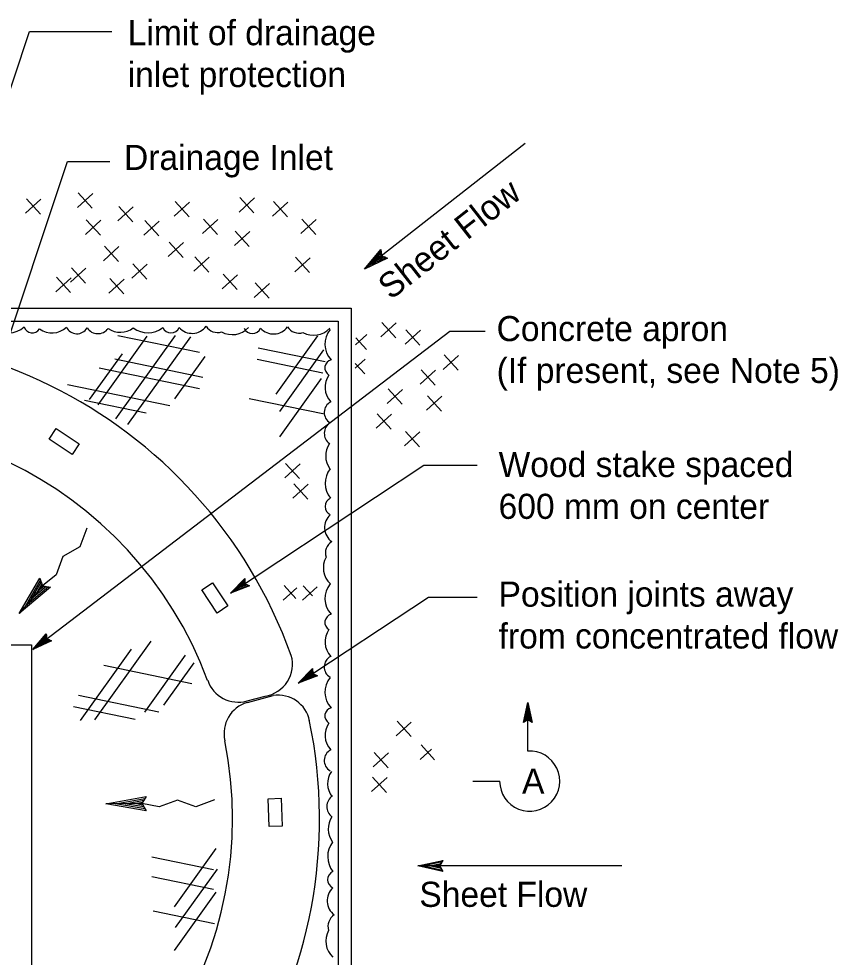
# Model space of a CAD drawing. Extents: x 6707406 to 6714471, y 1868570 to 1872341.
# Drawn here: x 6709235.1 to 6709470.1, y 1871634.3 to 1871903.4 of the extents above; entities that cross this region are included whole.
import ezdxf

# ---------------------------------------------------------------- set-up
doc = ezdxf.new("R2010")
doc.units = 0
for name, color, linetype in [('1 Control', 7, 'Continuous'), ('57 Undefined', 7, 'Continuous'), ('60 Nongeo Data', 7, 'Continuous'), ('62 As-Built Chng', 7, 'Continuous'), ('63 Undefined', 7, 'Continuous')]:
    doc.layers.add(name, color=color, linetype=linetype)

msp = doc.modelspace()

# ---------------------------------------------------------------- linework, layer by layer
at = {"layer": '1 Control'}
for p, q in [((6709338.91, 1871837.24), (6709338.91, 1871837.24)), ((6709340.89, 1871834.72), (6709340.89, 1871834.72)), ((6709334.23, 1871831.54), (6709334.23, 1871831.54))]:
    msp.add_line(p, q, dxfattribs=at)
msp.add_lwpolyline([(6709340.89, 1871834.72), (6709334.23, 1871831.54), (6709338.91, 1871837.24), (6709338.97, 1871836.75), (6709335.54, 1871832.58), (6709340.43, 1871834.89), (6709339.96, 1871835.07), (6709336.84, 1871833.59), (6709339.03, 1871836.25), (6709339.1, 1871835.76), (6709338.15, 1871834.61), (6709339.5, 1871835.25), (6709339.14, 1871835.39), (6709338.91, 1871837.24), (6709339.14, 1871835.39)], close=True, dxfattribs=at)
at = {"layer": '57 Undefined'}
for p, q in [((6709211.7, 1871820.34), (6709238.21, 1871899.71)), ((6709238.21, 1871899.71), (6709261.77, 1871899.71)), ((6709380.32, 1871867.62), (6709334.23, 1871831.54)), ((6709194.57, 1871699.25), (6709249.1, 1871862.48)), ((6709249.1, 1871862.48), (6709261.2, 1871862.48)), ((6709239.16, 1871722.53), (6709358.73, 1871813.77)), ((6709358.73, 1871813.77), (6709368.87, 1871813.77)), ((6709295.8, 1871738.64), (6709351.32, 1871775.38)), ((6709351.32, 1871775.38), (6709366.58, 1871775.38)), ((6709315.27, 1871712.85), (6709352.61, 1871737.56)), ((6709352.61, 1871737.56), (6709366.58, 1871737.56))]:
    msp.add_line(p, q, dxfattribs=at)
at = {"layer": '60 Nongeo Data'}
for p, q in [((6709299.9, 1871742.88), (6709299.9, 1871742.88)), ((6709295.8, 1871738.64), (6709295.8, 1871738.64)), ((6709301.31, 1871740.74), (6709301.31, 1871740.74)), ((6709242.97, 1871727.04), (6709242.97, 1871727.04)), ((6709244.52, 1871725.01), (6709244.52, 1871725.01)), ((6709239.16, 1871722.53), (6709239.16, 1871722.53)), ((6709319.37, 1871717.1), (6709319.37, 1871717.1)), ((6709320.79, 1871714.96), (6709320.79, 1871714.96)), ((6709315.27, 1871712.85), (6709315.27, 1871712.85)), ((6709300.57, 1871707.77), (6709305.8, 1871709.15)), ((6709300.66, 1871707.37), (6709308.03, 1871709.34))]:
    msp.add_line(p, q, dxfattribs=at)
for points in [[(6709301.31, 1871740.74), (6709295.8, 1871738.64), (6709299.9, 1871742.88), (6709299.92, 1871742.48), (6709296.91, 1871739.38), (6709300.96, 1871740.92), (6709300.6, 1871741.09), (6709298.01, 1871740.1), (6709299.93, 1871742.09), (6709299.95, 1871741.69), (6709299.12, 1871740.83), (6709300.24, 1871741.26), (6709299.96, 1871741.39), (6709299.9, 1871742.88), (6709299.96, 1871741.39)], [(6709244.52, 1871725.01), (6709239.16, 1871722.53), (6709242.97, 1871727.04), (6709243.01, 1871726.65), (6709240.22, 1871723.35), (6709244.15, 1871725.15), (6709243.78, 1871725.3), (6709241.27, 1871724.14), (6709243.05, 1871726.25), (6709243.1, 1871725.86), (6709242.33, 1871724.95), (6709243.42, 1871725.45), (6709243.13, 1871725.56), (6709242.97, 1871727.04), (6709243.13, 1871725.56)], [(6709320.79, 1871714.96), (6709315.27, 1871712.85), (6709319.37, 1871717.1), (6709319.39, 1871716.7), (6709316.39, 1871713.59), (6709320.43, 1871715.13), (6709320.07, 1871715.3), (6709317.49, 1871714.32), (6709319.41, 1871716.3), (6709319.42, 1871715.91), (6709318.59, 1871715.05), (6709319.71, 1871715.48), (6709319.44, 1871715.61), (6709319.37, 1871717.1), (6709319.44, 1871715.61)]]:
    msp.add_lwpolyline(points, close=True, dxfattribs=at)
for centre, radius, start, end in [((6709182.99, 1871674.08), 113.4, 20.4401, 11.3417), ((6709304.32, 1871718.32), 9.29, 279.1416, 15.6038), ((6709298.07, 1871716.72), 9.29, 198.9811, 285.6038), ((6709309.45, 1871700.15), 9.29, 12.0113, 98.7775), ((6709303.26, 1871698.45), 9.29, 106.2806, 192.8394)]:
    msp.add_arc(centre, radius, start, end, dxfattribs=at)
at = {"layer": '62 As-Built Chng'}
for p, q in [((6709237.03, 1871847.6), (6709241.43, 1871851.62)), ((6709237.28, 1871851.74), (6709241.3, 1871847.34)), ((6709251.91, 1871849.3), (6709256.3, 1871853.31)), ((6709252.16, 1871853.44), (6709256.17, 1871849.04)), ((6709298.27, 1871847.96), (6709302.67, 1871851.98)), ((6709298.52, 1871852.11), (6709302.54, 1871847.71)), ((6709263.51, 1871845.43), (6709267.91, 1871849.45)), ((6709263.76, 1871849.57), (6709267.78, 1871845.17)), ((6709279.71, 1871846.8), (6709284.11, 1871850.82)), ((6709279.96, 1871850.94), (6709283.98, 1871846.55)), ((6709307.9, 1871846.8), (6709312.3, 1871850.82)), ((6709308.15, 1871850.94), (6709312.17, 1871846.55)), ((6709254.23, 1871841.56), (6709258.62, 1871845.58)), ((6709254.48, 1871845.7), (6709258.5, 1871841.3)), ((6709271.01, 1871841.36), (6709275.41, 1871845.38)), ((6709271.26, 1871845.51), (6709275.28, 1871841.11)), ((6709287.83, 1871841.77), (6709292.23, 1871845.79)), ((6709288.08, 1871845.91), (6709292.1, 1871841.52)), ((6709316.02, 1871841.77), (6709320.42, 1871845.79)), ((6709316.27, 1871845.91), (6709320.29, 1871841.52)), ((6709296.95, 1871838.35), (6709301.35, 1871842.37)), ((6709297.2, 1871842.5), (6709301.22, 1871838.1)), ((6709259.41, 1871834.01), (6709263.81, 1871838.03)), ((6709259.66, 1871838.16), (6709263.68, 1871833.76)), ((6709277.97, 1871835.17), (6709282.37, 1871839.19)), ((6709278.23, 1871839.32), (6709282.24, 1871834.92)), ((6709267.53, 1871828.98), (6709271.93, 1871833)), ((6709267.78, 1871833.13), (6709271.8, 1871828.73)), ((6709285.35, 1871831), (6709289.75, 1871835.02)), ((6709285.6, 1871835.15), (6709289.62, 1871830.75)), ((6709314.24, 1871830.83), (6709318.64, 1871834.85)), ((6709314.49, 1871834.98), (6709318.51, 1871830.58)), ((6709249.96, 1871827.82), (6709254.36, 1871831.84)), ((6709250.21, 1871831.97), (6709254.23, 1871827.57)), ((6709293.47, 1871825.97), (6709297.87, 1871829.99)), ((6709293.72, 1871830.12), (6709297.74, 1871825.72)), ((6709245.71, 1871825.11), (6709250.11, 1871829.13)), ((6709245.96, 1871829.26), (6709249.98, 1871824.86)), ((6709260.96, 1871824.73), (6709265.36, 1871828.74)), ((6709261.21, 1871828.87), (6709265.23, 1871824.47)), ((6709302.64, 1871823.48), (6709307.04, 1871827.5)), ((6709302.89, 1871827.63), (6709306.91, 1871823.23)), ((6709338.99, 1871812.15), (6709343.39, 1871816.17)), ((6709339.24, 1871816.3), (6709343.26, 1871811.9)), ((6709345.9, 1871810.03), (6709350.3, 1871814.05)), ((6709346.16, 1871814.18), (6709350.17, 1871809.78)), ((6709331.73, 1871809.91), (6709334.95, 1871812.85)), ((6709331.77, 1871811.91), (6709334.82, 1871808.57)), ((6709331.59, 1871803.16), (6709334.48, 1871805.79)), ((6709356.83, 1871802.82), (6709361.22, 1871806.84)), ((6709357.08, 1871806.97), (6709361.1, 1871802.57)), ((6709331.62, 1871804.5), (6709334.35, 1871801.52)), ((6709350.25, 1871798.57), (6709354.65, 1871802.59)), ((6709350.5, 1871802.71), (6709354.52, 1871798.32)), ((6709340.77, 1871793.09), (6709345.17, 1871797.11)), ((6709341.02, 1871797.24), (6709345.04, 1871792.84)), ((6709352.04, 1871791.14), (6709356.43, 1871795.16)), ((6709352.29, 1871795.28), (6709356.31, 1871790.88)), ((6709337.64, 1871785.96), (6709342.03, 1871789.98)), ((6709337.89, 1871790.11), (6709341.9, 1871785.71)), ((6709345.76, 1871780.93), (6709350.15, 1871784.95)), ((6709346.01, 1871785.08), (6709350.03, 1871780.68)), ((6709311.4, 1871771.76), (6709315.8, 1871775.78)), ((6709311.65, 1871775.9), (6709315.67, 1871771.51)), ((6709313.72, 1871765.89), (6709318.12, 1871769.91)), ((6709313.97, 1871770.03), (6709317.99, 1871765.63)), ((6709310.95, 1871736.7), (6709314.82, 1871740.24)), ((6709311.2, 1871740.85), (6709314.56, 1871737.17)), ((6709316.47, 1871736.66), (6709320.69, 1871740.52)), ((6709316.72, 1871740.81), (6709319.38, 1871737.9)), ((6709379.84, 1871701.59), (6709381.12, 1871707.35)), ((6709380.18, 1871701.79), (6709381.12, 1871706.02)), ((6709381.12, 1871707.35), (6709381.12, 1871707.35)), ((6709381.12, 1871707.35), (6709382.4, 1871701.59)), ((6709381.12, 1871693.42), (6709381.12, 1871707.35)), ((6709380.52, 1871702.02), (6709381.12, 1871704.7)), ((6709380.86, 1871702.19), (6709381.12, 1871703.37)), ((6709381.12, 1871704.7), (6709381.72, 1871701.98)), ((6709381.12, 1871703.37), (6709381.38, 1871702.21)), ((6709381.13, 1871706.01), (6709382.06, 1871701.81)), ((6709343.37, 1871697.81), (6709347.62, 1871701.7)), ((6709343.62, 1871701.96), (6709347.64, 1871697.56)), ((6709381.12, 1871702.35), (6709379.84, 1871701.59)), ((6709379.84, 1871701.59), (6709379.84, 1871701.59)), ((6709382.4, 1871701.59), (6709381.12, 1871702.35)), ((6709382.4, 1871701.59), (6709382.4, 1871701.59)), ((6709336.79, 1871688.87), (6709341.19, 1871692.89)), ((6709337.04, 1871693.02), (6709341.06, 1871688.62)), ((6709350.28, 1871691.01), (6709353.51, 1871693.96)), ((6709350.53, 1871695.16), (6709354.39, 1871690.94)), ((6709336.32, 1871681.82), (6709340.72, 1871685.84)), ((6709336.57, 1871685.96), (6709340.59, 1871681.56)), ((6709365.33, 1871684.79), (6709373.06, 1871684.79)), ((6709408.11, 1871660.47), (6709349.57, 1871660.47)), ((6709349.57, 1871660.47), (6709349.57, 1871660.47)), ((6709356.77, 1871662.07), (6709356.77, 1871662.07)), ((6709356.77, 1871658.86), (6709356.77, 1871658.86))]:
    msp.add_line(p, q, dxfattribs=at)
for points in [[(6709036.13, 1871820.42), (6709330.46, 1871820.42), (6709330.46, 1871528.03), (6709036.13, 1871528.03)], [(6709040.24, 1871816.63), (6709326.68, 1871816.63), (6709326.68, 1871531.81), (6709040.24, 1871531.81)], [(6709243.81, 1871782.88), (6709245.87, 1871785.94), (6709252.46, 1871781.51), (6709250.4, 1871778.44)], [(6709287.62, 1871739.6), (6709290.69, 1871741.64), (6709295.1, 1871735.03), (6709292.03, 1871732.98)], [(6709126.63, 1871723.85), (6709238.71, 1871723.85), (6709238.71, 1871625.65), (6709126.63, 1871625.65)], [(6709306.67, 1871679.74), (6709310.35, 1871679.86), (6709310.61, 1871671.92), (6709306.92, 1871671.8)], [(6709356.77, 1871658.86), (6709349.57, 1871660.47), (6709356.77, 1871662.07), (6709356.52, 1871661.64), (6709351.24, 1871660.48), (6709356.52, 1871659.29), (6709356.26, 1871659.72), (6709352.89, 1871660.47), (6709356.26, 1871661.22), (6709356.01, 1871660.79), (6709354.55, 1871660.47), (6709356.01, 1871660.14), (6709355.81, 1871660.47), (6709356.77, 1871662.07), (6709355.81, 1871660.47)]]:
    msp.add_lwpolyline(points, close=True, dxfattribs=at)
for centre, radius, start, end in [((6709182.99, 1871674.08), 138.36, 19.738, 11.782), ((6709381.65, 1871684.8), 8.62, 180.1055, 93.4975)]:
    msp.add_arc(centre, radius, start, end, dxfattribs=at)
at = {"layer": '63 Undefined'}
for p, q in [((6709271.87, 1871812.32), (6709257.77, 1871792.64)), ((6709279.98, 1871812.58), (6709262.84, 1871788.67)), ((6709263.48, 1871812.6), (6709286.93, 1871807.79)), ((6709284.32, 1871812.22), (6709266.3, 1871787.08)), ((6709320.83, 1871812.42), (6709308.86, 1871795.73)), ((6709303.8, 1871809.04), (6709322.99, 1871805.1)), ((6709322.54, 1871808.48), (6709309.85, 1871790.78)), ((6709264.75, 1871807.31), (6709255.33, 1871794.17)), ((6709262.63, 1871805.84), (6709287.93, 1871800.65)), ((6709288.46, 1871806.53), (6709279.78, 1871794.42)), ((6709303.47, 1871805.74), (6709322.31, 1871801.88)), ((6709258.14, 1871803.26), (6709286.9, 1871797.36)), ((6709321.82, 1871800.21), (6709309.85, 1871783.52)), ((6709249.06, 1871798.55), (6709278.4, 1871792.53)), ((6709254, 1871794.04), (6709271.67, 1871790.41)), ((6709301.16, 1871794.53), (6709322.77, 1871790.09)), ((6709235.22, 1871732.88), (6709241.11, 1871743.01)), ((6709237, 1871734.99), (6709241.32, 1871742.42)), ((6709238.77, 1871737.08), (6709241.53, 1871741.83)), ((6709240.58, 1871739.22), (6709241.75, 1871741.23)), ((6709241.11, 1871743.01), (6709241.91, 1871740.79)), ((6709244.22, 1871740.38), (6709235.22, 1871732.88)), ((6709243.61, 1871740.49), (6709237, 1871734.99)), ((6709242.99, 1871740.6), (6709238.77, 1871737.08)), ((6709242.36, 1871740.71), (6709240.58, 1871739.22)), ((6709241.91, 1871740.79), (6709244.22, 1871740.38)), ((6709273.01, 1871724.94), (6709256.84, 1871702.38)), ((6709267.38, 1871722.63), (6709252.71, 1871702.17)), ((6709282.82, 1871720.88), (6709271.13, 1871704.56)), ((6709259.47, 1871718.01), (6709284.77, 1871712.82)), ((6709285.3, 1871718.7), (6709276.61, 1871706.59)), ((6709252.23, 1871709.42), (6709275.24, 1871704.7)), ((6709250.84, 1871706.2), (6709268.51, 1871702.58)), ((6709260.08, 1871678.3), (6709271.61, 1871680.39)), ((6709262.84, 1871678.31), (6709271.29, 1871679.85)), ((6709265.58, 1871678.33), (6709270.98, 1871679.3)), ((6709271.61, 1871680.39), (6709270.44, 1871678.35)), ((6709271.63, 1871676.32), (6709260.08, 1871678.3)), ((6709271.31, 1871676.85), (6709262.84, 1871678.31)), ((6709270.99, 1871677.4), (6709265.58, 1871678.33)), ((6709268.38, 1871678.34), (6709270.67, 1871678.75)), ((6709270.67, 1871677.94), (6709268.38, 1871678.34)), ((6709270.44, 1871678.35), (6709271.63, 1871676.32)), ((6709273.29, 1871663.09), (6709290.95, 1871659.46)), ((6709291.64, 1871665.48), (6709279.67, 1871648.79)), ((6709291.97, 1871659.54), (6709280, 1871642.85)), ((6709273.29, 1871657.48), (6709290.95, 1871653.86)), ((6709291.64, 1871652.94), (6709279.67, 1871636.25)), ((6709273.62, 1871647.59), (6709291.28, 1871643.96))]:
    msp.add_line(p, q, dxfattribs=at)
for points in [[(6709254.58, 1871757.28), (6709252.62, 1871752.01), (6709247.76, 1871749.2), (6709245.81, 1871743.94), (6709241.91, 1871740.79), (6709235.22, 1871732.88)], [(6709291.2, 1871679.39), (6709285.93, 1871677.47), (6709280.63, 1871679.34), (6709275.36, 1871677.42), (6709270.44, 1871678.35), (6709260.08, 1871678.3)]]:
    msp.add_lwpolyline(points, dxfattribs=at)
for centre, radius, start, end in [((6709232.19, 1871819.83), 6.54, 229.9986, 313.3536), ((6709239, 1871815.65), 2.4, 194.0578, 329.3233), ((6709244.61, 1871819.4), 6.1, 234.5002, 312.8354), ((6709251.79, 1871816.47), 3.41, 207.0211, 329.1913), ((6709257.78, 1871816.77), 3.68, 213.6905, 323.3403), ((6709264.23, 1871819.69), 6.2, 235.656, 306.6973), ((6709272.11, 1871820.34), 7, 233.3979, 307.9353), ((6709278.75, 1871815.88), 2.57, 204.5196, 335.4804), ((6709284.81, 1871818.17), 5, 222.1292, 323.705), ((6709292.12, 1871817.29), 3.88, 212.3474, 287.3796), ((6709296.32, 1871819.17), 6.36, 241.3634, 316.8458), ((6709302.09, 1871815.7), 2.57, 204.5196, 335.4804), ((6709308.15, 1871817.99), 5, 222.1292, 323.705), ((6709315.46, 1871817.11), 3.88, 212.3474, 287.3796), ((6709319.66, 1871818.99), 6.36, 241.3634, 316.8458), ((6709329.47, 1871810.1), 6.54, 139.9986, 223.3536), ((6709325.3, 1871803.28), 2.4, 104.0578, 239.3233), ((6709329.04, 1871797.68), 6.1, 144.5002, 222.8354), ((6709326.12, 1871790.49), 3.41, 117.0211, 239.1913), ((6709326.41, 1871784.5), 3.68, 123.6905, 233.3403), ((6709329.33, 1871778.05), 6.2, 145.656, 216.6973), ((6709329.99, 1871770.18), 7, 143.3979, 217.9353), ((6709325.53, 1871763.53), 2.57, 114.5196, 245.4804), ((6709327.82, 1871757.48), 5, 132.1292, 233.705), ((6709326.93, 1871750.17), 3.88, 122.3474, 197.3796), ((6709328.82, 1871745.96), 6.36, 151.3634, 226.8458), ((6709329.47, 1871737.11), 6.54, 139.9986, 223.3536), ((6709325.3, 1871730.3), 2.4, 104.0578, 239.3233), ((6709329.04, 1871724.69), 6.1, 144.5002, 222.8354), ((6709326.12, 1871717.51), 3.41, 117.0211, 239.1913), ((6709329.47, 1871710.32), 6.54, 139.9986, 223.3536), ((6709325.3, 1871703.51), 2.4, 104.0578, 239.3233), ((6709329.04, 1871697.9), 6.1, 144.5002, 222.8354), ((6709326.12, 1871690.72), 3.41, 117.0211, 239.1913), ((6709329.88, 1871684.07), 6.2, 145.656, 216.6973), ((6709327.14, 1871677.49), 3.68, 123.6905, 233.3403), ((6709330.06, 1871671.04), 6.2, 145.656, 216.6973), ((6709330.71, 1871663.16), 7, 143.3979, 217.9353), ((6709326.26, 1871656.52), 2.57, 114.5196, 245.4804), ((6709328.54, 1871650.46), 5, 132.1292, 233.705), ((6709327.66, 1871643.15), 3.88, 122.3474, 197.3796), ((6709329.54, 1871638.95), 6.36, 151.3634, 226.8458)]:
    msp.add_arc(centre, radius, start, end, dxfattribs=at)

# ---------------------------------------------------------------- texts
at = {"layer": '57 Undefined'}
for s, p in [('Limit of drainage', (6709266.35, 1871895.78)), ('inlet protection', (6709266.35, 1871883.78)), ('Drainage Inlet', (6709265.29, 1871860.01)), ('Concrete apron ', (6709372.16, 1871810.94)), ('(If present, see Note 5)', (6709372.16, 1871798.94)), ('Wood stake spaced ', (6709372.73, 1871771.98)), ('600 mm on center', (6709372.73, 1871759.98)), ('Position joints away ', (6709372.73, 1871734.81)), ('from concentrated flow', (6709372.73, 1871722.81))]:
    msp.add_text(s, height=7.1998, dxfattribs=at).set_placement(p)
msp.add_text('Sheet Flow', height=7.2, rotation=38.0502, dxfattribs=at).set_placement((6709341.79, 1871822.57))
at = {"layer": '62 As-Built Chng'}
for s, height, p in [('A', 7.21, (6709379.45, 1871681.2)), ('Sheet Flow', 7.2, (6709350, 1871648.74))]:
    msp.add_text(s, height=height, dxfattribs=at).set_placement(p)

doc.saveas('drawing.dxf')
